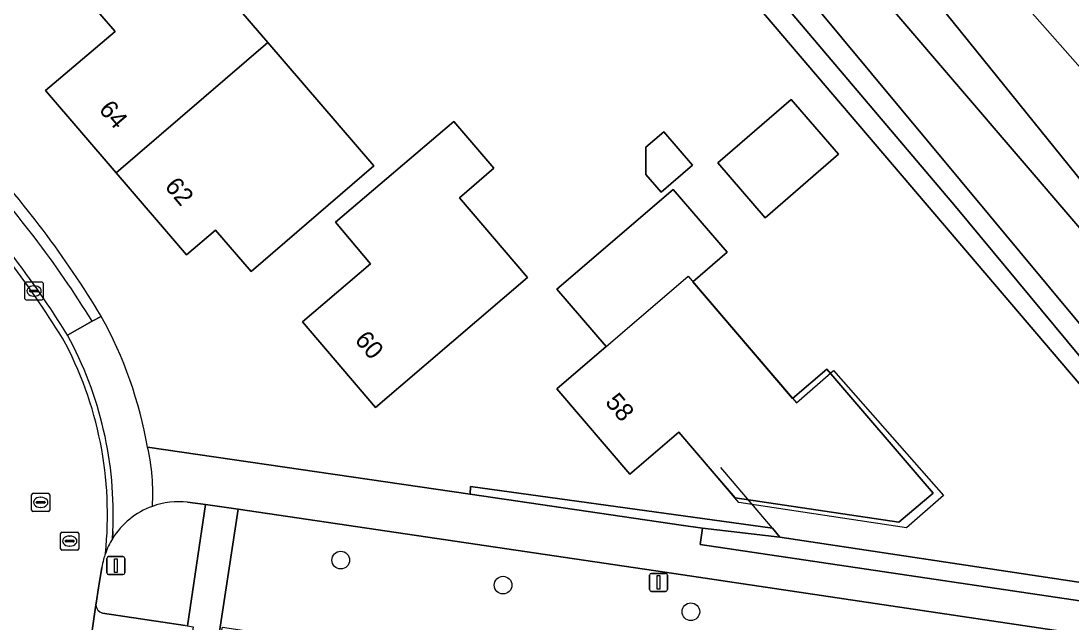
# Model space of a CAD drawing. Extents: x 164148 to 165261, y 382513 to 383432.
# Drawn here: x 164601.5 to 164659.7, y 383212.1 to 383245.5 of the extents above; entities that cross this region are included whole.
import ezdxf

# ---------------------------------------------------------------- set-up
doc = ezdxf.new("R2010")
doc.units = 0
for name, color, linetype in [('IMGEO_Afsluitpaal', 7, 'Continuous'), ('IMGEO_Boom', 7, 'Continuous'), ('IMGEO_Erf', 7, 'Continuous'), ('IMGEO_Groenvoorziening', 7, 'Continuous'), ('IMGEO_Haag', 7, 'Continuous'), ('IMGEO_Hek', 7, 'Continuous'), ('IMGEO_Kolk', 7, 'Continuous'), ('IMGEO_Lichtmast', 7, 'Continuous'), ('IMGEO_Oever', 7, 'Continuous'), ('IMGEO_Pand', 7, 'Continuous'), ('IMGEO_Pand_nummerreeks', 7, 'Continuous'), ('IMGEO_Pand_vergunning_verleend', 7, 'Continuous'), ('IMGEO_Parkeervlak_open', 7, 'Continuous'), ('IMGEO_Rijbaan_lokaal_open', 7, 'Continuous'), ('IMGEO_Rioolput', 7, 'Continuous'), ('IMGEO_Voetpad_open', 7, 'Continuous'), ('IMGEO_Waterloop', 7, 'Continuous')]:
    doc.layers.add(name, color=color, linetype=linetype)

msp = doc.modelspace()

# ---------------------------------------------------------------- linework, layer by layer
at = {"layer": 'IMGEO_Afsluitpaal'}
for p, q in [((164606.276, 383214.901), (164606.276, 383215.701)), ((164606.276, 383215.701), (164606.276, 383214.901)), ((164606.376, 383215.801), (164607.166, 383215.801)), ((164607.166, 383215.801), (164606.376, 383215.801)), ((164607.266, 383215.701), (164607.266, 383214.901)), ((164607.266, 383214.901), (164607.266, 383215.701)), ((164607.166, 383214.801), (164606.376, 383214.801)), ((164606.376, 383214.801), (164607.166, 383214.801))]:
    msp.add_line(p, q, dxfattribs=at)
msp.add_lwpolyline([(164606.696, 383215.676), (164606.846, 383215.676), (164606.846, 383214.926), (164606.696, 383214.926), (164606.696, 383215.676)], dxfattribs=at)
for centre, start, end in [((164606.376, 383215.701), 90, 180), ((164606.376, 383215.701), 90, 180), ((164607.166, 383215.701), 0, 90), ((164607.166, 383215.701), 360, 90), ((164606.376, 383214.901), 180, 270), ((164606.376, 383214.901), 180, 270), ((164607.166, 383214.901), 270, 0), ((164607.166, 383214.901), 270, 0)]:
    msp.add_arc(centre, 0.1, start, end, dxfattribs=at)
at = {"layer": 'IMGEO_Boom'}
for centre in [(164619.226, 383215.605), (164628.209, 383214.22), (164638.607, 383212.751)]:
    msp.add_circle(centre, 0.489, dxfattribs=at)
at = {"layer": 'IMGEO_Erf'}
msp.add_lwpolyline([(164608.532, 383221.856), (164626.392, 383219.249), (164626.412, 383219.679), (164643.122, 383217.367), (164643.541, 383216.874), (164670.853, 383212.753), (164601.938, 383293.634)], dxfattribs=at)
for points in [[(164609.326, 383251.083), (164615.196, 383244.255), (164621.06, 383237.434), (164614.258, 383231.586), (164612.288, 383233.879), (164610.685, 383232.501), (164606.788, 383237.05), (164602.89, 383241.599), (164606.73, 383244.876), (164604.764, 383247.162)], [(164644.164, 383241.112), (164646.787, 383238.07), (164642.715, 383234.558), (164640.092, 383237.6)], [(164625.487, 383239.892), (164627.701, 383237.298), (164625.794, 383235.67), (164629.573, 383231.245), (164621.15, 383224.053), (164617.103, 383228.793), (164620.872, 383232.014), (164618.944, 383234.31)], [(164636.12, 383238.457), (164637.11, 383239.318), (164638.699, 383237.476), (164636.955, 383235.971), (164636.106, 383236.955)], [(164637.627, 383236.131), (164640.611, 383232.65), (164638.71, 383231.02), (164644.234, 383224.559), (164646.13, 383226.185), (164652.017, 383219.319), (164650.127, 383217.698), (164641.061, 383219.045), (164639.894, 383220.41), (164637.944, 383222.69), (164635.228, 383220.369), (164631.189, 383225.093), (164633.918, 383227.433), (164631.192, 383230.613)]]:
    msp.add_lwpolyline(points, close=True, dxfattribs=at)
for centre, radius, start, end in [((164559.353, 383201.093), 54.381, 31.0002, 43.12082), ((164585.722, 383217.854), 23.158, 9.95074, 29.05503)]:
    msp.add_arc(centre, radius, start, end, dxfattribs=at)
at = {"layer": 'IMGEO_Groenvoorziening'}
for points in [[(164848.313, 383017.362), (164784.146, 383095.866), (164702.351, 383195.051), (164664.499, 383237.968), (164566.122, 383349.332), (164565.67, 383345.599), (164566.484, 383345.487), (164566.305, 383344.311), (164569.232, 383342.658), (164579.791, 383329.652), (164603.14, 383303.958), (164617.977, 383286.766), (164648.404, 383251.254), (164673.485, 383220.184), (164709.708, 383176.739), (164710.441, 383175.86), (164752.593, 383124.39), (164776.716, 383094.655), (164796.852, 383070.221), (164805.188, 383059.841), (164822.836, 383038.617)], [(164669.707, 383215.37), (164653.254, 383235.189), (164619.657, 383274.842), (164606.03, 383291.593), (164586.345, 383315.663), (164565.515, 383339.104), (164565.432, 383338.555), (164564.564, 383338.667), (164564.346, 383337.178), (164563.693, 383332.71), (164568.932, 383331.938), (164573.491, 383327.02), (164580.845, 383318.389), (164601.938, 383293.634), (164670.853, 383212.753), (164643.541, 383216.874), (164639.25, 383217.382), (164639.122, 383216.472), (164666.489, 383212.417)], [(164606.029, 383212.667), (164610.617, 383211.988), (164610.746, 383211.965), (164611.741, 383218.681), (164610.746, 383218.807)], [(164606.002, 383215.195), (164605.822, 383214.068), (164605.687, 383213.224), (164605.67, 383213.125)]]:
    msp.add_lwpolyline(points, dxfattribs=at)
for points in [[(164626.412, 383219.679), (164626.392, 383219.249), (164638.066, 383217.545), (164639.25, 383217.382), (164643.541, 383216.874), (164643.122, 383217.367)], [(164637.668, 383214.862), (164613.544, 383218.419), (164612.515, 383211.648), (164612.63, 383211.627), (164612.671, 383211.899), (164619.038, 383210.933), (164625.972, 383209.916), (164653.323, 383205.87), (164661.52, 383204.678), (164662.565, 383211.164)]]:
    msp.add_lwpolyline(points, close=True, dxfattribs=at)
for centre, radius, start, end in [((164610.252, 383214.534), 4.301, 109.77624, 148.37433), ((164610.253, 383214.546), 4.29, 83.3937, 109.8349), ((164610.118, 383214.596), 4.154, 148.13366, 160.75625), ((164610.329, 383214.517), 4.38, 160.6948, 165.0491), ((164610.343, 383214.509), 4.395, 164.99587, 171.02246), ((164606.198, 383213.17), 0.53, 184.81598, 251.36576)]:
    msp.add_arc(centre, radius, start, end, dxfattribs=at)
at = {"layer": 'IMGEO_Haag'}
msp.add_lwpolyline([(164626.412, 383219.679), (164626.392, 383219.249), (164638.066, 383217.545), (164639.25, 383217.382), (164643.541, 383216.874), (164643.122, 383217.367)], close=True, dxfattribs=at)
at = {"layer": 'IMGEO_Hek'}
msp.add_lwpolyline([(164546.01, 383335.315), (164546.486, 383335.245), (164563.693, 383332.71), (164568.932, 383331.938), (164573.491, 383327.02), (164580.845, 383318.389), (164601.938, 383293.634), (164670.853, 383212.753), (164643.541, 383216.874), (164643.122, 383217.367), (164640.381, 383220.598), (164640.269, 383220.73)], dxfattribs=at)
at = {"layer": 'IMGEO_Kolk'}
for p, q in [((164601.745, 383230.077), (164601.745, 383230.929)), ((164601.82, 383231.003), (164602.672, 383231.003)), ((164602.004, 383230.497), (164602.004, 383230.509)), ((164602.047, 383230.546), (164602.445, 383230.546)), ((164602.233, 383230.783), (164602.258, 383230.783)), ((164602.488, 383230.509), (164602.488, 383230.497)), ((164602.746, 383230.929), (164602.746, 383230.077)), ((164602.672, 383230.003), (164601.82, 383230.003)), ((164602.442, 383230.46), (164602.044, 383230.46)), ((164602.256, 383230.223), (164602.231, 383230.223))]:
    msp.add_line(p, q, dxfattribs=at)
for points in [[(164601.745, 383230.077), (164601.745, 383230.929)], [(164601.82, 383231.003), (164602.672, 383231.003)], [(164602.746, 383230.929), (164602.746, 383230.077)], [(164602.672, 383230.003), (164601.82, 383230.003)]]:
    msp.add_lwpolyline(points, dxfattribs=at)
for centre, radius, start, end in [((164601.822, 383230.927), 0.0765, 91.55205, 178.44795), ((164601.822, 383230.927), 0.0765, 91.55205, 178.44795), ((164602.044, 383230.506), 0.0403, 85.87752, 175.75265), ((164602.041, 383230.496), 0.0366, 178.93798, 274.71019), ((164602.445, 383230.503), 0.043, 264.86636, 352.45326), ((164602.449, 383230.508), 0.0386, 1.73085, 96.63898), ((164602.67, 383230.927), 0.0765, 1.55205, 88.44795), ((164602.67, 383230.927), 0.0765, 1.55205, 88.44795), ((164601.822, 383230.079), 0.0765, 181.55205, 268.44795), ((164601.822, 383230.079), 0.0765, 181.55205, 268.44795), ((164602.67, 383230.079), 0.0765, 271.55205, 358.44795), ((164602.67, 383230.079), 0.0765, 271.55205, 358.44795)]:
    msp.add_arc(centre, radius, start, end, dxfattribs=at)
for centre, major_axis, ratio, start_param, end_param in [((164602.232, 383230.503), (-0.387, 0.002), 0.722429, 4.712389, 7.853982), ((164602.257, 383230.503), (-0.39, 0.002), 0.717154, 1.570796, 4.712389)]:
    msp.add_ellipse(centre, major_axis=major_axis, ratio=ratio, start_param=start_param, end_param=end_param, dxfattribs=at)
at = {"layer": 'IMGEO_Lichtmast'}
for p, q in [((164636.421, 383214.873), (164637.211, 383214.873)), ((164637.211, 383214.873), (164636.421, 383214.873)), ((164636.321, 383213.973), (164636.321, 383214.773)), ((164636.321, 383214.773), (164636.321, 383213.973)), ((164637.311, 383214.773), (164637.311, 383213.973)), ((164637.311, 383213.973), (164637.311, 383214.773)), ((164637.211, 383213.873), (164636.421, 383213.873)), ((164636.421, 383213.873), (164637.211, 383213.873))]:
    msp.add_line(p, q, dxfattribs=at)
msp.add_lwpolyline([(164636.741, 383214.748), (164636.891, 383214.748), (164636.891, 383213.998), (164636.741, 383213.998), (164636.741, 383214.748)], dxfattribs=at)
for centre, start, end in [((164636.421, 383214.773), 90, 180), ((164636.421, 383214.773), 90, 180), ((164637.211, 383214.773), 0, 90), ((164637.211, 383214.773), 360, 90), ((164636.421, 383213.973), 180, 270), ((164636.421, 383213.973), 180, 270), ((164637.211, 383213.973), 270, 0), ((164637.211, 383213.973), 270, 0)]:
    msp.add_arc(centre, 0.1, start, end, dxfattribs=at)
at = {"layer": 'IMGEO_Oever'}
msp.add_lwpolyline([(164673.485, 383220.184), (164648.404, 383251.254), (164617.977, 383286.766), (164603.14, 383303.958), (164579.791, 383329.652), (164569.232, 383342.658), (164566.305, 383344.311), (164565.515, 383339.104), (164586.345, 383315.663), (164606.03, 383291.593), (164619.657, 383274.842), (164653.254, 383235.189), (164669.707, 383215.37)], dxfattribs=at)
msp.add_lwpolyline([(164702.895, 383175.561), (164691.673, 383166.485), (164690.67, 383167.345), (164701.976, 383176.715), (164702.796, 383177.395), (164568.021, 383339.417), (164569.063, 383340.332), (164663.446, 383230.119), (164829.318, 383027.736), (164900.978, 382938.587), (164899.829, 382937.694), (164835.51, 383016.034), (164740.957, 383131.523), (164703.749, 383176.252)], close=True, dxfattribs=at)
at = {"layer": 'IMGEO_Pand'}
for points in [[(164615.196, 383244.255), (164609.326, 383251.083), (164604.764, 383247.162), (164606.73, 383244.876), (164602.89, 383241.599), (164606.788, 383237.05)], [(164615.196, 383244.255), (164606.788, 383237.05), (164610.685, 383232.501), (164612.288, 383233.879), (164614.258, 383231.586), (164621.06, 383237.434)], [(164640.092, 383237.6), (164642.715, 383234.558), (164646.787, 383238.07), (164644.164, 383241.112)], [(164625.794, 383235.67), (164627.701, 383237.298), (164625.487, 383239.892), (164618.944, 383234.31), (164620.872, 383232.014), (164617.103, 383228.793), (164621.15, 383224.053), (164629.573, 383231.245)], [(164636.106, 383236.955), (164636.955, 383235.971), (164638.699, 383237.476), (164637.11, 383239.318), (164636.12, 383238.457)], [(164638.71, 383231.02), (164640.611, 383232.65), (164637.627, 383236.131), (164631.192, 383230.613), (164633.918, 383227.433), (164631.189, 383225.093), (164635.228, 383220.369), (164637.944, 383222.69), (164639.894, 383220.41), (164641.061, 383219.045), (164650.127, 383217.698), (164652.017, 383219.319), (164646.13, 383226.185), (164644.234, 383224.559)]]:
    msp.add_lwpolyline(points, close=True, dxfattribs=at)
at = {"layer": 'IMGEO_Pand_vergunning_verleend'}
msp.add_lwpolyline([(164631.189, 383225.093), (164638.453, 383231.321), (164644.45, 383224.306), (164646.506, 383226.111), (164652.588, 383219.183), (164650.552, 383217.395), (164641.272, 383218.799), (164639.894, 383220.41), (164637.944, 383222.69), (164635.228, 383220.369)], close=True, dxfattribs=at)
at = {"layer": 'IMGEO_Parkeervlak_open'}
for points in [[(164604.097, 383228.065), (164605.468, 383228.825)], [(164605.67, 383213.125), (164605.131, 383209.378)], [(164610.617, 383211.988), (164606.029, 383212.667)]]:
    msp.add_lwpolyline(points, dxfattribs=at)
for centre, radius, start, end in [((164554.87, 383197.417), 59.554, 31.829, 42.75747), ((164554.106, 383196.908), 58.905, 31.93315, 42.61737), ((164606.198, 383213.17), 0.53, 184.81598, 251.36576)]:
    msp.add_arc(centre, radius, start, end, dxfattribs=at)
at = {"layer": 'IMGEO_Rijbaan_lokaal_open'}
for points in [[(164606.59, 383216.789), (164606.612, 383217.186)], [(164602.016, 383188.421), (164602.171, 383189.385), (164603.512, 383198.415), (164603.659, 383199.357), (164604.985, 383208.431), (164605.131, 383209.378), (164605.67, 383213.125), (164605.687, 383213.224), (164605.822, 383214.068), (164606.002, 383215.195)]]:
    msp.add_lwpolyline(points, dxfattribs=at)
for centre, radius, start, end in [((164553.959, 383196.796), 58.767, 31.95015, 42.60844), ((164553.959, 383196.796), 58.767, 31.95015, 42.60844), ((164554.106, 383196.908), 58.905, 31.93315, 42.61737), ((164585.903, 383218.131), 20.408, 353.90734, 28.58319), ((164585.903, 383218.131), 20.408, 353.90734, 28.58319), ((164585.916, 383218.132), 20.717, 357.38349, 28.65036), ((164610.118, 383214.596), 4.154, 148.13366, 160.75625), ((164610.329, 383214.517), 4.38, 160.6948, 165.0491), ((164610.343, 383214.509), 4.395, 164.99587, 171.02246)]:
    msp.add_arc(centre, radius, start, end, dxfattribs=at)
at = {"layer": 'IMGEO_Rioolput'}
for p, q in [((164602.114, 383218.377), (164602.114, 383219.229)), ((164602.189, 383219.303), (164603.041, 383219.303)), ((164602.602, 383219.083), (164602.627, 383219.083)), ((164603.115, 383219.229), (164603.115, 383218.377)), ((164603.041, 383218.303), (164602.189, 383218.303)), ((164602.373, 383218.797), (164602.373, 383218.809)), ((164602.811, 383218.76), (164602.413, 383218.76)), ((164602.416, 383218.846), (164602.814, 383218.846)), ((164602.625, 383218.523), (164602.6, 383218.523)), ((164602.857, 383218.809), (164602.857, 383218.797)), ((164603.794, 383217.159), (164604.646, 383217.159)), ((164603.719, 383216.233), (164603.719, 383217.085)), ((164603.978, 383216.653), (164603.978, 383216.665)), ((164604.416, 383216.616), (164604.018, 383216.616)), ((164604.021, 383216.702), (164604.419, 383216.702)), ((164604.207, 383216.939), (164604.232, 383216.939)), ((164604.462, 383216.665), (164604.462, 383216.653)), ((164604.72, 383217.085), (164604.72, 383216.233)), ((164604.646, 383216.159), (164603.794, 383216.159)), ((164604.23, 383216.379), (164604.205, 383216.379))]:
    msp.add_line(p, q, dxfattribs=at)
for points in [[(164602.114, 383218.377), (164602.114, 383219.229)], [(164602.189, 383219.303), (164603.041, 383219.303)], [(164603.115, 383219.229), (164603.115, 383218.377)], [(164603.041, 383218.303), (164602.189, 383218.303)], [(164603.794, 383217.159), (164604.646, 383217.159)], [(164603.719, 383216.233), (164603.719, 383217.085)], [(164604.72, 383217.085), (164604.72, 383216.233)], [(164604.646, 383216.159), (164603.794, 383216.159)]]:
    msp.add_lwpolyline(points, dxfattribs=at)
for centre, radius, start, end in [((164602.191, 383219.227), 0.0765, 91.55205, 178.44795), ((164602.191, 383219.227), 0.0765, 91.55205, 178.44795), ((164603.039, 383219.227), 0.0765, 1.55205, 88.44795), ((164603.039, 383219.227), 0.0765, 1.55205, 88.44795), ((164602.191, 383218.379), 0.0765, 181.55205, 268.44795), ((164602.191, 383218.379), 0.0765, 181.55205, 268.44795), ((164602.413, 383218.806), 0.0403, 85.87752, 175.75265), ((164602.41, 383218.796), 0.0366, 178.93798, 274.71019), ((164602.814, 383218.803), 0.043, 264.86636, 352.45326), ((164602.818, 383218.808), 0.0386, 1.73085, 96.63898), ((164603.039, 383218.379), 0.0765, 271.55205, 358.44795), ((164603.039, 383218.379), 0.0765, 271.55205, 358.44795), ((164603.796, 383217.083), 0.0765, 91.55205, 178.44795), ((164603.796, 383217.083), 0.0765, 91.55205, 178.44795), ((164604.644, 383217.083), 0.0765, 1.55205, 88.44795), ((164604.644, 383217.083), 0.0765, 1.55205, 88.44795), ((164604.018, 383216.662), 0.0403, 85.87752, 175.75265), ((164604.015, 383216.652), 0.0366, 178.93798, 274.71019), ((164604.419, 383216.659), 0.043, 264.86636, 352.45326), ((164604.423, 383216.664), 0.0386, 1.73085, 96.63898), ((164603.796, 383216.235), 0.0765, 181.55205, 268.44795), ((164603.796, 383216.235), 0.0765, 181.55205, 268.44795), ((164604.644, 383216.235), 0.0765, 271.55205, 358.44795), ((164604.644, 383216.235), 0.0765, 271.55205, 358.44795)]:
    msp.add_arc(centre, radius, start, end, dxfattribs=at)
for centre, major_axis, ratio, start_param, end_param in [((164602.601, 383218.803), (-0.387, 0.002), 0.722429, 4.712389, 7.853982), ((164602.626, 383218.803), (-0.39, 0.002), 0.717154, 1.570796, 4.712389), ((164604.206, 383216.659), (-0.387, 0.002), 0.722429, 4.712389, 7.853982), ((164604.231, 383216.659), (-0.39, 0.002), 0.717154, 1.570796, 4.712389)]:
    msp.add_ellipse(centre, major_axis=major_axis, ratio=ratio, start_param=start_param, end_param=end_param, dxfattribs=at)
at = {"layer": 'IMGEO_Voetpad_open'}
for points in [[(164605.966, 383229.101), (164605.468, 383228.825), (164604.097, 383228.065)], [(164605.468, 383228.825), (164605.966, 383229.101)], [(164666.489, 383212.417), (164639.122, 383216.472), (164639.25, 383217.382), (164638.066, 383217.545), (164626.392, 383219.249), (164608.532, 383221.856)], [(164612.63, 383211.627), (164612.515, 383211.648), (164613.544, 383218.419), (164611.741, 383218.681), (164610.746, 383211.965), (164611.052, 383211.91), (164610.616, 383208.973), (164610.18, 383209.062), (164605.596, 383209.737)], [(164610.746, 383218.807), (164611.741, 383218.681), (164613.544, 383218.419), (164637.668, 383214.862), (164662.565, 383211.164), (164664.371, 383210.908), (164666.141, 383210.654)], [(164606.612, 383217.186), (164606.59, 383216.789)]]:
    msp.add_lwpolyline(points, dxfattribs=at)
for centre, radius, start, end in [((164559.353, 383201.093), 54.381, 31.0002, 43.12082), ((164554.87, 383197.417), 59.554, 31.829, 42.75747), ((164585.722, 383217.854), 23.158, 9.95074, 29.05503), ((164585.916, 383218.132), 20.717, 357.38349, 28.65036), ((164597.282, 383219.297), 11.538, 356.43992, 12.81222), ((164597.282, 383219.297), 11.538, 356.43992, 12.81222), ((164610.252, 383214.534), 4.301, 109.77624, 148.37433), ((164610.253, 383214.546), 4.29, 83.3937, 109.8349)]:
    msp.add_arc(centre, radius, start, end, dxfattribs=at)
at = {"layer": 'IMGEO_Waterloop'}
msp.add_lwpolyline([(164663.446, 383230.119), (164569.063, 383340.332), (164568.021, 383339.417), (164702.796, 383177.395), (164701.976, 383176.715), (164690.67, 383167.345), (164691.673, 383166.485), (164702.895, 383175.561), (164703.749, 383176.252), (164740.957, 383131.523), (164835.51, 383016.034), (164899.829, 382937.694), (164900.978, 382938.587), (164829.318, 383027.736)], close=True, dxfattribs=at)

# ---------------------------------------------------------------- texts
at = {"layer": 'IMGEO_Pand_nummerreeks'}
for s, rotation, p in [('64', 310.39331, (164605.788, 383240.526)), ('62', 310.39331, (164609.436, 383236.269)), ('60', 310.29018, (164619.955, 383227.768)), ('58', 310.33029, (164633.822, 383224.327))]:
    msp.add_text(s, height=1, rotation=rotation, dxfattribs=at).set_placement(p)

doc.saveas('drawing.dxf')
